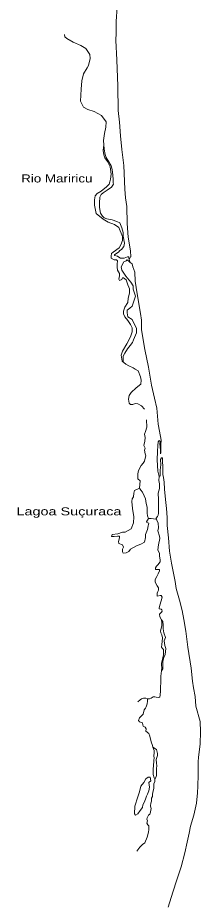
# Model space of a CAD drawing. Extents: x 47169 to 972804, y 7447977 to 9608469.
# Drawn here: x 413094 to 427870, y 7853134 to 7924438 of the extents above; entities that cross this region are included whole.
import ezdxf

# ---------------------------------------------------------------- set-up
doc = ezdxf.new("R2010")
doc.units = 0
doc.header["$LTSCALE"] = 270
doc.layers.add('1', color=7, linetype='Continuous', lineweight=13)
doc.layers.add('3', color=7, linetype='Continuous')

msp = doc.modelspace()

# ---------------------------------------------------------------- linework, layer by layer
at = {"layer": '1'}
for points in [[(427694.8, 7863265.1), (427679.9, 7864360.5), (427720.6, 7864681.6), (427863.4, 7865777.8), (427870.1, 7866740.5), (427845.7, 7867592.5), (427515, 7868830.6), (427448.9, 7869593.9), (427320, 7870301.6), (427233.8, 7870832.5), (427135, 7871894.4), (426854.9, 7873597.5), (426681.6, 7874869.4), (426520, 7875831.5), (426391, 7876539.2), (426187.9, 7877379.4), (425900.2, 7878318.8), (425834.9, 7878882.9), (425534.4, 7880364.6), (425383.3, 7881337.8), (425294.7, 7882421.9), (425196, 7883417.4), (425172.3, 7884070.2), (425137.9, 7884778.3), (425040.2, 7885508.2), (424963.1, 7886360), (424950.4, 7886913.2), (424885.8, 7887278.2), (424832.1, 7887543.5), (424831.8, 7887621), (424830, 7888041.5), (424795.7, 7888716.4), (424795, 7888893.4), (424731.9, 7888893.2), (424658.8, 7888749), (424660.6, 7888306.4), (424630.8, 7887885.7), (424632.2, 7887553.8), (424632.7, 7887432), (424548.8, 7887365.3), (424431.3, 7887796.4), (424397.8, 7888272.1), (424385.4, 7888725.8), (424403.7, 7889389.8), (424443.8, 7889887.9), (424453.1, 7890175.7), (424536.9, 7890275.6), (424610.8, 7890209.5), (424601.1, 7890010.3), (424645.3, 7889479.3), (424646.5, 7889202.7), (424667.2, 7889280.2), (424685.6, 7889933.2), (424705, 7890320.5), (424651.3, 7890597), (424447.2, 7891603.2), (424357.8, 7892886.4), (424154.6, 7893693.4), (423929.2, 7894754.8), (423670.7, 7896192.3), (423391.1, 7897640.8), (423100.4, 7899210.9), (423097, 7900007.7), (423042.2, 7900549.7), (422772.4, 7902131), (422589.1, 7903159.3), (422565.1, 7903878.5), (422415.9, 7904298.4), (422351.7, 7904552.6), (422193.3, 7904662.6), (422118.5, 7904905.7), (422233.5, 7905105.4), (422254.6, 7905105.5), (422231.5, 7905592.3), (422026.7, 7906709.1), (421937.9, 7907804.2), (421921.6, 7909187.4), (421813.4, 7909873), (421768.3, 7910570), (421676, 7912484), (421523, 7913789.1), (421413.1, 7914884.1), (421324.1, 7916001.4), (421235.8, 7916941.6), (421195.9, 7918911.1), (421102.7, 7921024.3), (421043.4, 7922595.4), (421051.4, 7923204), (421058.1, 7924122.5), (421137.4, 7925306.8)], [(420057.1, 7914159.1), (420024, 7914524.1), (420126.9, 7915077.8), (420230.1, 7915598.4), (420249.4, 7916019), (419867.9, 7916526.4), (419276.5, 7916844.7), (418780.5, 7917008.5), (418410.9, 7917206.1), (418187.5, 7917692), (418236, 7918655), (418275.2, 7919330.2), (418409.7, 7919895.1), (418713.2, 7920383.3), (418817.7, 7920582.9), (418962.8, 7921147.9), (418919.3, 7921468.6), (418601, 7921954.2), (418199.4, 7922195.9), (417586.9, 7922469.8), (417079.8, 7922744.2), (416900, 7922898.4), (416878.1, 7923064.2)], [(422193.3, 7904662.6), (422055.8, 7904805.9), (421929.2, 7904871.8), (421876.8, 7904805.1), (421687.7, 7904704.7), (421478.8, 7904305.5), (421511.5, 7904029), (421850.5, 7903543.5), (422252.6, 7903058.3), (422432.8, 7902771.4), (422433.9, 7902505.8), (422615.3, 7901942.2), (422355.4, 7901133.3), (422156.1, 7900977.5), (421956.8, 7900799.6), (421947.1, 7900600.4), (422011.6, 7900279.8), (422360, 7900048.9), (422498, 7899761.7), (422710.2, 7899364.2), (422711.9, 7898976.9), (422472.1, 7898411.6), (422378.3, 7898200.9), (422189.9, 7897945.6), (421969.9, 7897690.2), (421760.9, 7897346.2), (421614.6, 7897080), (421616.4, 7896659.5), (421542.6, 7896681.4), (421456.3, 7897179), (421560.2, 7897500.3), (421936.7, 7898077.3), (422229, 7898654), (422343.1, 7899052.8), (422352.3, 7899373.8), (422224.8, 7899661), (422002.4, 7899981), (421769.5, 7900278.8), (421642.3, 7900499.5), (421641.3, 7900731.9), (421755.7, 7901064.4), (422017.3, 7901430.7), (422036.9, 7901784.8), (422130, 7902172.5), (422139, 7902537.7), (422075.3, 7902670.3), (422000.8, 7902858.1), (421862.2, 7903266.9), (421661.5, 7903421), (421577.3, 7903420.6), (421525.1, 7903298.7), (421325.5, 7903209.3), (421282.9, 7903308.7), (421334.5, 7903574.5), (421323.1, 7903773.7), (421174.6, 7904027.6), (421131.4, 7904270.8), (421140.9, 7904536.4), (421181.9, 7904791.1), (421097.3, 7904868.2), (420897.2, 7904878.5), (420664.9, 7905021.3), (420664.3, 7905165.2), (420695, 7905386.6), (420810.4, 7905486.7), (421314.3, 7905843), (421450.2, 7906087), (421585.6, 7906441.7), (421584.3, 7906751.5), (421265.3, 7907480.5), (420916.7, 7907733.5), (420410.3, 7907930.5), (419998.6, 7908150.1), (419438.5, 7908612.5), (419298.6, 7909297.9), (419307.3, 7909718.5), (419369, 7910050.7), (419526.2, 7910239.5), (419852, 7910418), (420292.8, 7910774), (420502.6, 7910985.1), (420554.5, 7911173.4), (420606.2, 7911383.9), (420657.2, 7911782.5), (420580.9, 7912390.8), (420357.8, 7912821.4), (420156.4, 7913108.3), (420060.5, 7913362.4), (420016.9, 7913716.3), (420057.1, 7914159.1), (420079.7, 7913805.1), (420165.7, 7913396), (420251.1, 7913141.9), (420378.5, 7912921.1), (420664.8, 7912468.6), (420750.3, 7912181.3), (420794.4, 7911716.7), (420806.4, 7911373.7), (420818.1, 7911108.2), (420839.7, 7910986.5), (420682.7, 7910742.4)], [(420682.7, 7910742.4), (420346.6, 7910508.6), (420000, 7910285.8), (419853.1, 7910163.5), (419748.8, 7909930.6), (419708.5, 7909487.8), (419720.7, 7909100.6), (419807, 7908636.2), (419944.9, 7908393.3), (420103.4, 7908272.3), (420293.3, 7908195.6), (420746.6, 7908098), (421126.2, 7907977.9), (421369, 7907857.2), (421528.7, 7907448.4), (421625, 7907083.6), (421626.2, 7906795.9), (421723.5, 7906209.9), (421682.4, 7905955.2), (421493.8, 7905722), (421357.4, 7905621.8), (421242.1, 7905488.5), (421032, 7905365.9), (420927.1, 7905277), (420927.3, 7905221.6), (421169.7, 7905178.4), (421264.9, 7905079.2), (421412.7, 7905002.4), (421707.5, 7905003.6), (421980.8, 7905115.4), (422086.1, 7905115.9), (422086.5, 7905005.2), (422118.5, 7904905.7), (422193.3, 7904662.6)], [(421542.6, 7896681.4), (421848.9, 7896439.2), (422080.9, 7896318.5), (422429, 7896153.9), (422587.3, 7896043.9), (422829.9, 7895901.1), (423021.4, 7895426.1), (423085.6, 7895160.8), (423065.9, 7894839.8), (422677.8, 7894539.4), (422279.5, 7894150.4), (422122.7, 7893906.3), (422071.3, 7893607.3), (422104.2, 7893286.5), (422220.4, 7893187.4), (422420.4, 7893188.2), (422598.9, 7893266.5), (422809.5, 7893245.2), (423104.8, 7893069.4), (423347.9, 7892815.9)], [(424299.6, 7884011.3), (424278.9, 7883933.7), (423879, 7883987.4), (423773.8, 7883987), (423668.7, 7883975.5), (423501.5, 7883698.1), (423543.8, 7883643), (423712.2, 7883610.5), (423639.5, 7883399.9), (423598.7, 7883101), (423432.2, 7882679.8), (423422.6, 7882447.4), (423361.1, 7882070.9), (423056.8, 7881914.7), (422710.3, 7881769.3), (422227.7, 7881501.7), (422091.8, 7881313), (421881.9, 7881201.5), (421629.6, 7881189.3), (421587.1, 7881299.8), (421565.1, 7881510), (421659.1, 7881676.4), (421563.7, 7881841.9), (421289.8, 7881962.5), (421247, 7882117.2), (421329.9, 7882405.3), (421318.8, 7882549.1), (421161, 7882559.5), (420887.7, 7882525.1), (420677.4, 7882513.2), (420739.8, 7882679.4), (421202.3, 7882747.8), (421569.8, 7882871.1), (421801.2, 7882883.2), (422273.3, 7883150.8), (422460.7, 7883616.3), (422490.2, 7884103.4), (422371.5, 7884800), (422337.6, 7885364.2), (422368.3, 7885563.5), (422472.8, 7885730), (422503.1, 7886017.8), (422554.8, 7886228.3), (422943.2, 7886418), (422962.9, 7886739), (423014.4, 7887015.9), (422824.3, 7887192.2), (422822.7, 7887579.5), (422863.6, 7887856.3), (423093.3, 7888266.7), (423250.4, 7888444.4), (423344.4, 7888599.7), (423416.9, 7888865.6), (423458.3, 7889031.8), (423415.5, 7889197.6), (423361.7, 7889507.2), (423413.6, 7889673.4), (423297, 7889872.1), (423390.2, 7890237.7), (423399.6, 7890514.4), (423356.3, 7890801.9), (423429.1, 7891001.4), (423532.9, 7891355.9), (423509.4, 7891942.3)], [(424548.8, 7887365.3), (424508, 7887044.2), (424572.2, 7886790), (424552.7, 7886413.7), (424449.1, 7886014.9), (424472.2, 7885505.9), (424494.3, 7885262.5), (424495.2, 7885030.2), (424486.6, 7884565.4), (424487.2, 7884421.5), (424456.4, 7884255.4), (424414.7, 7884144.5), (424299.6, 7884011.3), (424352.8, 7883856.6), (424448.5, 7883613.5), (424481.7, 7883215.3), (424440.6, 7882971.7), (424558.1, 7882540.6), (424579.8, 7882374.7), (424497.8, 7881843.2), (424436.4, 7881444.5), (424574.2, 7881157.4), (424575.1, 7880947.1), (424629, 7880637.5), (424629.6, 7880482.6), (424420.3, 7880238.3), (424315.7, 7880116.1), (424253, 7880005.2), (424243, 7879872.4), (424358.7, 7879872.8), (424558.5, 7879862.6), (424569.5, 7879752), (424465.3, 7879519.2), (424340, 7879297.3), (424214.9, 7879042.3), (424215.8, 7878832), (424374.7, 7878545), (424480.5, 7878379.4), (424481.3, 7878191.3), (424439.7, 7878091.5), (424366.7, 7877936.3), (424367.3, 7877792.5), (424378.1, 7877715), (424619.7, 7877771.4), (424703.8, 7877771.7), (424778.1, 7877617.1), (424705.6, 7877340.1), (424602, 7876974.5), (424529.3, 7876741.9), (424529.6, 7876686.5), (424697.9, 7876665.1), (424761.2, 7876610), (424772.2, 7876488.3), (424730.4, 7876421.8), (424573.4, 7876244), (424584.9, 7876022.8), (424733, 7875802.1), (424755, 7875558.7), (424755.9, 7875337.4), (424693.9, 7875082.6), (424642.1, 7874894.3), (424674.2, 7874739.5), (424759, 7874573.8), (424812.5, 7874352.7), (424792.7, 7874053.9), (424741.2, 7873799.1), (424721, 7873588.8), (424805.6, 7873467.4), (424879.5, 7873390.3), (424902.3, 7872969.9), (424840.2, 7872726.1), (424726.5, 7872272), (424727.1, 7872106), (424759.4, 7871940.1), (424718.4, 7871685.4), (424667.6, 7871242.6), (424680.1, 7870777.8), (424650.5, 7870312.9), (424641.1, 7870036.2), (424621.3, 7869737.4), (424601.1, 7869549.2), (424464.5, 7869526.5), (424296.3, 7869536.8), (424191.1, 7869580.7), (424065, 7869569.1), (423886.8, 7869468.7), (423750.3, 7869423.9), (423592.7, 7869412.2), (423466.4, 7869455.9), (423277.3, 7869455.1), (423109.3, 7869410.2), (423004.5, 7869332.2), (422816.1, 7869165.5)], [(422943.2, 7886418), (423059.6, 7886263.6), (423186.5, 7886109.2), (423324.5, 7885811), (423430.7, 7885568), (423495.4, 7885181), (423559.6, 7884904.6), (423571.3, 7884616.9), (423572.2, 7884406.7), (423604.7, 7884185.5), (423668.7, 7883975.5)], [(424718.4, 7871685.4), (424822.8, 7871840.8), (424831.8, 7872206), (424830.9, 7872438.4), (424913.7, 7872748.6), (425017.8, 7873003.5), (425078.9, 7873479.6), (425004.3, 7873722.8), (424939.7, 7874087.7), (425054.2, 7874375.9), (424926.5, 7874740.5), (424851.6, 7875061.1), (424871.4, 7875371.1), (424828.2, 7875658.6), (424733, 7875802.1)], [(423592.7, 7869412.2), (423583, 7869224), (423562.9, 7869013.7), (423490.3, 7868769.9), (423438.3, 7868648), (423323.2, 7868525.8), (423240.6, 7868182.4), (423115, 7868049), (422958.1, 7867882.4), (422875, 7867649.6), (422938.5, 7867561.4), (423201.5, 7867474), (423223.2, 7867319.1), (423234.2, 7867197.4), (423413.2, 7867120.7), (423476.8, 7866999.3), (423467.1, 7866800), (423709.5, 7866612.9), (423773.5, 7866402.9), (423901.4, 7865949.8), (423997.3, 7865651.4), (424039.8, 7865518.7), (424135.5, 7865242.5), (424136.4, 7865043.3), (424105.9, 7864799.7), (424127.6, 7864622.8), (424096.9, 7864445.6), (424097.4, 7864312.8), (424077.4, 7864069.2), (424058.1, 7863670.8), (424059.6, 7863305.6), (424123.8, 7863029.2), (424176.8, 7862918.8), (424177.5, 7862741.7), (424115.3, 7862542.2), (424106.3, 7862177), (424065.1, 7861977.7), (424003.3, 7861700.7), (423993.5, 7861523.6), (423931, 7861390.6), (423932.1, 7861136.1), (423859.2, 7860980.8), (423849.6, 7860770.5), (423892.6, 7860538.3), (423861.4, 7860449.7), (423830.7, 7860261.4), (423789.4, 7860095.2), (423684.7, 7860017.3), (423570, 7859806.6), (423549.5, 7859684.8), (423602.6, 7859563.3), (423550.8, 7859374.9), (423614.5, 7859231.3), (423698.8, 7859154.2), (423700.1, 7858855.4), (423680, 7858634), (423566.1, 7858235.2), (423368.5, 7857791.7), (423180, 7857647), (422981.4, 7857424.9), (422741.2, 7857102.9)], [(424176.8, 7862918.8), (424291.5, 7863118.4), (424322.5, 7863240.3), (424321.6, 7863461.6), (424320.8, 7863638.7), (424330.8, 7863782.6), (424350.8, 7864004), (424318.5, 7864203), (424306.7, 7864523.9), (424400, 7864823.1), (424409.7, 7865000.2), (424334.8, 7865331.9), (424039.8, 7865518.7)], [(425269.9, 7852576.3), (425632.5, 7853784), (425974.9, 7854792.5), (426327.6, 7855845.2), (426606.6, 7856975.1), (426802.6, 7857839), (426957.2, 7858570), (427070.5, 7859134.9), (427340.1, 7860010.2), (427546.3, 7860973.8), (427647.9, 7861826.3), (427656.4, 7862346.4), (427694.8, 7863265.1)]]:
    msp.add_lwpolyline(points, dxfattribs=at)
msp.add_lwpolyline([(423219, 7860856.4), (423177.8, 7860646), (423000.4, 7860379.6), (422801.9, 7860113.2), (422634.4, 7860001.8), (422539.2, 7860134.2), (422578.6, 7860754.1), (422806.5, 7861507.6), (422941.4, 7861906.5), (423065.6, 7862349.7), (423295.4, 7862660.5), (423462.2, 7862949), (423640.3, 7863071.4), (423797.9, 7863072.1), (423851.6, 7862795.7), (423715.6, 7862651.2), (423769.8, 7862264.1), (423708, 7861976.2), (423593.6, 7861699), (423520.7, 7861543.8), (423447.9, 7861377.5), (423344, 7861089.3)], close=True, dxfattribs=at)

# ---------------------------------------------------------------- texts
at = {"layer": '3'}
for s, height, width, p in [('Rio Mariricu', 646.5, 1.25, (413381.5, 7911126.5)), ('Lagoa Suçuraca', 645.6, 1.35, (412998.2, 7884233.3))]:
    msp.add_text(s, height=height, dxfattribs=dict(at, width=width)).set_placement(p)

doc.saveas('drawing.dxf')
